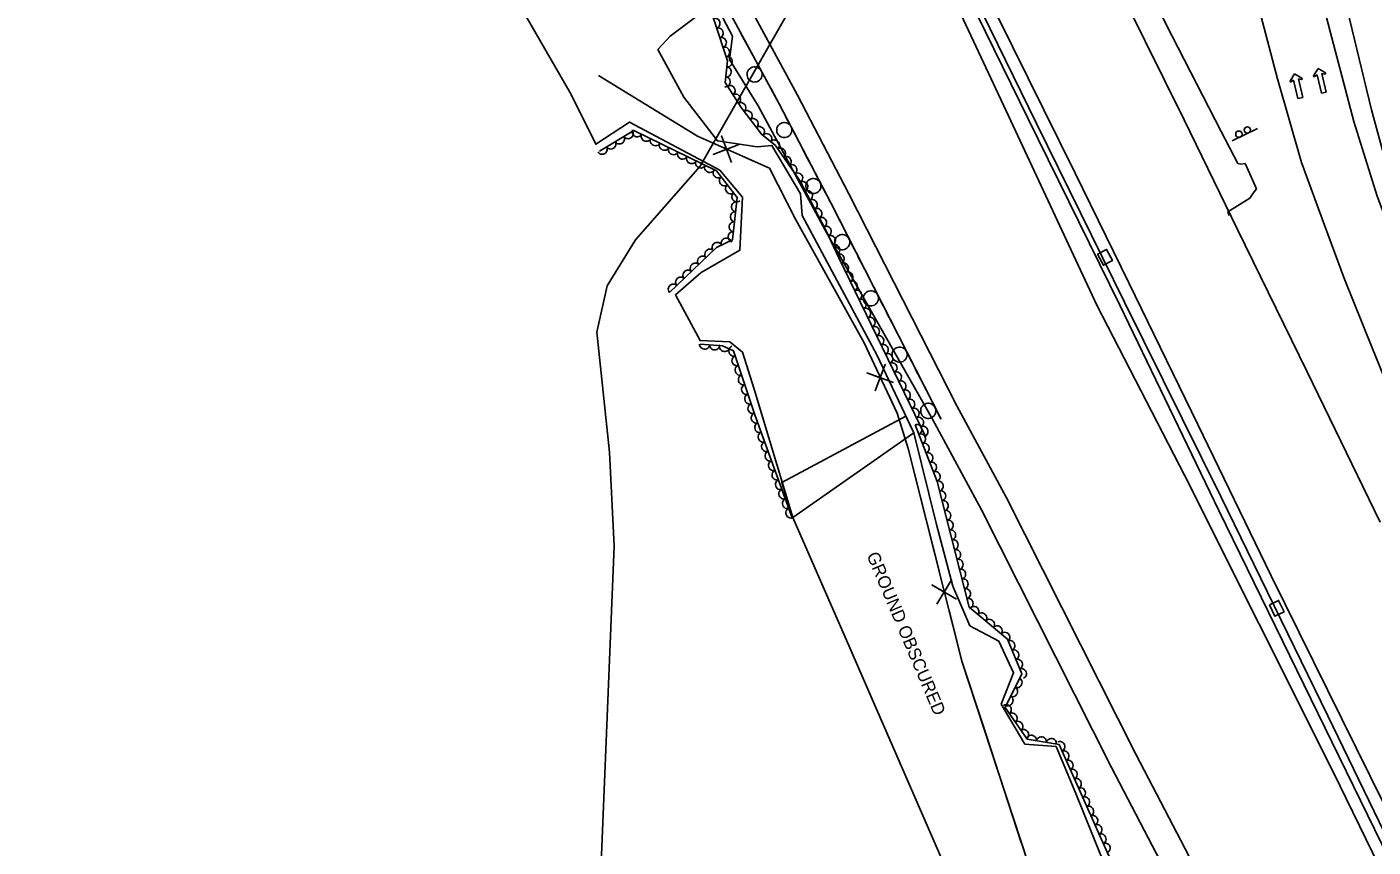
# Model space of a CAD drawing. Extents: x 1746719 to 1766531, y 631721 to 662391.
# Drawn here: x 1761667 to 1762200, y 637874 to 638199 of the extents above; entities that cross this region are included whole.
import ezdxf

# ---------------------------------------------------------------- set-up
doc = ezdxf.new("R2010")
doc.units = 0
for name, color, linetype in [('SURVEY - AERIAL SURVEY - Photo Control - Points - Elevations', 7, 'Continuous'), ('SURVEY - AERIAL SURVEY - Photo Control - Points - Locators', 7, 'Continuous'), ('SURVEY - AERIAL SURVEY - Photo Control - Points - Numbers', 7, 'Continuous'), ('SURVEY - AERIAL SURVEY - Photo Control with Text', 7, 'Continuous'), ('SURVEY - CENTERLINE - Existing Roads Curve Text', 7, 'Continuous'), ('SURVEY - CENTERLINE - Preliminary Curve Text', 7, 'Continuous'), ('SURVEY - CONTROL - Grid', 7, 'Continuous'), ('SURVEY - CONTROL - Points - Locators', 7, 'Continuous')]:
    doc.layers.add(name, color=color, linetype=linetype)

msp = doc.modelspace()

# ---------------------------------------------------------------- linework, layer by layer
at = {"layer": 'SURVEY - AERIAL SURVEY - Photo Control - Points - Elevations'}
for points in [[(1762189.51, 638754.92), (1762177.71, 638725.71), (1762163.21, 638683.11), (1762156.01, 638652.95), (1762150.08, 638615.49), (1762148.44, 638577.48), (1762149.79, 638533.52), (1762152.38, 638489.61), (1762156.49, 638435.15), (1762162.6, 638372.26), (1762172.14, 638296.33), (1762183.74, 638230.35), (1762199.06, 638166.32)], [(1762142.79, 638124.38), (1762142.25, 638125.93), (1762150.96, 638131.28), (1762152.3, 638133.24), (1762153.55, 638134.98), (1762150.91, 638140.96), (1762149.05, 638144.96), (1762147.4, 638144.71), (1762146.19, 638145.03), (1762139.53, 638157.74), (1762117.72, 638200.33), (1762088.54, 638261.83), (1762071.72, 638301.89), (1762037.11, 638365.51), (1762014.19, 638411.73), (1762011.63, 638417.62), (1761960.63, 638520.21), (1761945.31, 638551.2)], [(1761924.95, 638442.29), (1762056.31, 638161.91), (1762090.32, 638088.89)], [(1762012.58, 638391.68), (1762036.31, 638343.69), (1762068.88, 638276.96), (1762093.91, 638224.95), (1762124.89, 638162.28), (1762146.1, 638118.84)], [(1761971.22, 638371.82), (1761993.23, 638322.52), (1762025.68, 638256.03), (1762050.77, 638203.91), (1762081.81, 638141.12), (1762102.97, 638097.78)], [(1762025.27, 638043.76), (1761982.75, 638118.58), (1761956.19, 638167.81), (1761944.92, 638186.21), (1761946.1, 638195.41), (1761928.45, 638229.1)], [(1761950.94, 638210.57), (1761971.76, 638172.11), (1761992.09, 638133.06), (1762034.93, 638049.02)], [(1762179.27, 638210.46), (1762192.08, 638161.63)], [(1762171.42, 638145.46), (1762161.96, 638178.55), (1762155.3, 638203.64)], [(1762199.06, 638166.32), (1762211.4, 638121.29), (1762232.94, 638059.11), (1762264.35, 637979.74), (1762303.34, 637883.11), (1762331.77, 637813.41), (1762357.94, 637747.45), (1762511.67, 637423.21)], [(1762192.08, 638161.63), (1762201.41, 638132.06), (1762213.6, 638099.63), (1762234.5, 638048.54), (1762261.83, 637980.82), (1762283.63, 637927.14), (1762314.42, 637851.17), (1762341.55, 637783.76), (1762439.45, 637546.18)], [(1762352.99, 637695.06), (1762297.78, 637829.44), (1762272.74, 637891.14), (1762250.14, 637946.91), (1762223.16, 638013.5), (1762199.34, 638072.01), (1762188.45, 638099.24), (1762180.51, 638120.56), (1762171.42, 638145.46)], [(1762146.11, 638118.82), (1762173.48, 638062.7), (1762202.5, 638002.93)], [(1762102.97, 638097.78), (1762130.32, 638041.7), (1762159.32, 637981.97)], [(1762773.06, 636698.72), (1762724.62, 636797.23), (1762665.78, 636917.21), (1762608.96, 637033.7), (1762547.76, 637159.19), (1762483.24, 637291.54), (1762429.61, 637401.09), (1762367.13, 637528.71), (1762311.22, 637643.03), (1762248.83, 637770.86), (1762183.89, 637904.12), (1762125.15, 638021.3), (1762090.32, 638088.89)], [(1762034.93, 638049.02), (1762054.49, 638012.9), (1762105.98, 637910.8), (1762134.93, 637855.15), (1762202.15, 637724.88), (1762254.87, 637621.71)], [(1762025.26, 638043.78), (1762044.74, 638007.8), (1762096.19, 637905.79), (1762125.16, 637850.09), (1762192.36, 637719.86), (1762245.07, 637616.7)], [(1762783.5, 636705.24), (1762745.76, 636781.92), (1762702.74, 636870.15), (1762649.08, 636980.15), (1762603.69, 637072.36), (1762560.73, 637160.61), (1762512.91, 637258.85), (1762467.62, 637351.57), (1762419.77, 637449.66), (1762380.4, 637529.73), (1762340.69, 637610.68), (1762307.07, 637679.74), (1762272.3, 637751.43), (1762238.92, 637822.21), (1762204.21, 637890.89), (1762159.32, 637981.97)]]:
    msp.add_lwpolyline(points, dxfattribs=at)
at = {"layer": 'SURVEY - AERIAL SURVEY - Photo Control - Points - Locators'}
for p, q in [((1762166.88, 638177.66), (1762168.66, 638180.53)), ((1762168.66, 638180.53), (1762166.88, 638177.66)), ((1762168.66, 638180.53), (1762171.53, 638178.76)), ((1762168.66, 638180.53), (1762171.53, 638178.76)), ((1762176.19, 638179.76), (1762177.97, 638182.64)), ((1762177.97, 638182.64), (1762176.19, 638179.76)), ((1762177.54, 638180.15), (1762176.55, 638179.44)), ((1762177.54, 638180.15), (1762176.55, 638179.44)), ((1762179.27, 638172.83), (1762177.54, 638180.15)), ((1762179.27, 638172.83), (1762177.54, 638180.15)), ((1762177.97, 638182.64), (1762180.84, 638180.86)), ((1762177.97, 638182.64), (1762180.84, 638180.86)), ((1762180.67, 638180.41), (1762179.46, 638180.61)), ((1762179.46, 638180.61), (1762181.19, 638173.29)), ((1762181.19, 638173.29), (1762179.46, 638180.61)), ((1762179.46, 638180.61), (1762180.67, 638180.41)), ((1762168.23, 638178.05), (1762167.24, 638177.33)), ((1762168.23, 638178.05), (1762167.24, 638177.33)), ((1762169.96, 638170.73), (1762168.23, 638178.05)), ((1762169.96, 638170.73), (1762168.23, 638178.05)), ((1762171.36, 638178.3), (1762170.15, 638178.5)), ((1762170.15, 638178.5), (1762171.88, 638171.18)), ((1762171.88, 638171.18), (1762170.15, 638178.5)), ((1762170.15, 638178.5), (1762171.36, 638178.3)), ((1762171.88, 638171.18), (1762169.96, 638170.73)), ((1762169.96, 638170.73), (1762171.88, 638171.18)), ((1762181.19, 638173.29), (1762179.27, 638172.83)), ((1762179.27, 638172.83), (1762181.19, 638173.29))]:
    msp.add_line(p, q, dxfattribs=at)
for points in [[(1761931.49, 638203.03), (1761921.42, 638195.49), (1761916.56, 638190.15), (1761926.87, 638171.33), (1761940.11, 638153.98), (1761955.91, 638151.65), (1761961.72, 638152.2), (1761972.96, 638133.01), (1761973.66, 638124.41), (1762003.26, 638069.27), (1762017.95, 638038.4), (1761970, 638004.8), (1761954.68, 638055.7), (1761949.99, 638070.32), (1761945.05, 638074.39), (1761933.25, 638074.91), (1761923.46, 638093.03), (1761933.64, 638101.88), (1761949, 638110.67), (1761950.05, 638131.74), (1761941.03, 638142.33), (1761905.25, 638161.41), (1761891.9, 638152.63), (1761882.22, 638172.38), (1761851.93, 638224.93)], [(1762326.67, 637262), (1762269.77, 637371.55), (1762214.91, 637478.27), (1762165.66, 637575.86), (1762098.38, 637709.46), (1762055.59, 637808.21), (1761992.6, 637953.19), (1761970, 638004.8), (1761965.61, 638018.7), (1762014.67, 638044.97)], [(1762014.67, 638044.97), (1762017.95, 638038.4), (1762026.84, 638002.1), (1762033.3, 637977.67), (1762040, 637961.96), (1762051.55, 637955.77), (1762057.39, 637943.23), (1762052.52, 637930.91), (1762061.85, 637915.07), (1762074.21, 637914.07), (1762082.07, 637895.53), (1762091.99, 637870.94), (1762106.99, 637848.72), (1762105.68, 637834.29), (1762120.22, 637801.07), (1762126.69, 637771.45), (1762145.18, 637735.56), (1762164.92, 637719.33), (1762176.43, 637713.17), (1762180.16, 637698.19), (1762180.17, 637686.09), (1762199.83, 637644.82)]]:
    msp.add_lwpolyline(points, dxfattribs=at)
for centre, start, end in [((1762176.4, 638179.63), 148.2888, 305.782), ((1762176.4, 638179.63), 148.2888, 305.782), ((1762180.71, 638180.65), 260.8406, 58.2888), ((1762180.71, 638180.65), 260.8406, 58.2888), ((1762167.09, 638177.53), 148.2888, 305.782), ((1762167.09, 638177.53), 148.2888, 305.782), ((1762171.4, 638178.55), 260.8406, 58.2888), ((1762171.4, 638178.55), 260.8406, 58.2888)]:
    msp.add_arc(centre, 0.246, start, end, dxfattribs=at)
at = {"layer": 'SURVEY - AERIAL SURVEY - Photo Control - Points - Numbers'}
for p, q in [((1762062.98, 638162.91), (1762017.38, 638256.74)), ((1762027.33, 638241.16), (1762066.4, 638160.85)), ((1762099.48, 638088.85), (1762062.98, 638162.91)), ((1762066.4, 638160.85), (1762101.32, 638090.04))]:
    msp.add_line(p, q, dxfattribs=at)
for points in [[(1761666.68, 638416.84), (1761702.98, 638404.83), (1761761.32, 638382.64), (1761792.39, 638366.37), (1761816.79, 638351.08), (1761839.38, 638334.1), (1761860.5, 638316.05), (1761879.05, 638299.01), (1761894.34, 638282.71), (1761908.87, 638263.92), (1761923.34, 638243.06), (1761943.94, 638206.69), (1761964.7, 638168.35), (1761984.98, 638129.39), (1762028.66, 638043.7)], [(1761949.3, 638196.79), (1761951.54, 638192.65)], [(1761951.54, 638192.65), (1761953.78, 638188.52)], [(1761955.3, 638185.71), (1761959.68, 638177.62)], [(1761961.21, 638174.8), (1761963.44, 638170.67)], [(1761963.44, 638170.67), (1761964.7, 638168.35), (1761965.65, 638166.52)], [(1761967.13, 638163.68), (1761971.38, 638155.52)], [(1761972.85, 638152.68), (1761975.03, 638148.51)], [(1761975.03, 638148.51), (1761977.2, 638144.34)], [(1761978.67, 638141.51), (1761982.92, 638133.35)], [(1761984.4, 638130.51), (1761984.98, 638129.39), (1761986.54, 638126.33)], [(1761986.54, 638126.33), (1761988.68, 638122.14)], [(1761990.13, 638119.29), (1761994.31, 638111.09)], [(1761995.77, 638108.24), (1761997.9, 638104.05)], [(1761997.9, 638104.05), (1762000.03, 638099.87)], [(1762001.49, 638097.02), (1762005.67, 638088.82)], [(1762777.65, 636700.23), (1762731.1, 636795.47), (1762662.3, 636936.22), (1762598.25, 637067), (1762540.66, 637184.6), (1762481.17, 637306.94), (1762413.68, 637445.44), (1762350.64, 637574.34), (1762291.14, 637695.72), (1762205.98, 637869.78), (1762138.69, 638007.58), (1762099.48, 638088.85)], [(1762101.32, 638090.04), (1762139.47, 638013.18), (1762181.78, 637926.27), (1762216.4, 637854.87), (1762274.24, 637736.9), (1762337.04, 637608.61), (1762400, 637479.52), (1762462.92, 637350.83), (1762538.73, 637195.19), (1762608.95, 637051.84), (1762674.55, 636917.47), (1762724.06, 636816.01), (1762780.33, 636702.09)], [(1762007.12, 638085.97), (1762009.25, 638081.78)], [(1762009.25, 638081.78), (1762011.39, 638077.59)], [(1762012.84, 638074.74), (1762017.02, 638066.55)], [(1762018.47, 638063.7), (1762020.61, 638059.51)], [(1762020.61, 638059.51), (1762022.74, 638055.32)], [(1762024.2, 638052.47), (1762028.37, 638044.27)]]:
    msp.add_lwpolyline(points, dxfattribs=at)
for centre, start, end in [((1761954.83, 638180.27), 141.6985, 141.6845), ((1761966.57, 638158.26), 140.7748, 140.7608), ((1761978.12, 638136.08), 140.7748, 140.7608), ((1761989.53, 638113.87), 140.279, 140.265), ((1762000.88, 638091.59), 140.279, 140.265), ((1762012.24, 638069.32), 140.279, 140.265), ((1762023.59, 638047.05), 140.279, 140.265)]:
    msp.add_arc(centre, 3, start, end, dxfattribs=at)
at = {"layer": 'SURVEY - AERIAL SURVEY - Photo Control with Text'}
for points in [[(1761934.2, 638215.78), (1761944.16, 638185.67), (1761943.22, 638177.09), (1761949.45, 638167.23), (1761957.62, 638156.6), (1761963.08, 638152.16), (1761972.88, 638138.02), (1761982.96, 638118.82), (1761988.23, 638107.61), (1762022.69, 638036.69)], [(1761921.15, 638093.95), (1761939.77, 638111.79), (1761946.06, 638114.73), (1761947.98, 638131.52), (1761939.68, 638142.05), (1761907.04, 638158.08), (1761893.37, 638149.91)], [(1761969.77, 638004.7), (1761954.9, 638045.53), (1761946.44, 638070.86), (1761942.15, 638072.78), (1761933.23, 638073.49)], [(1762018.38, 638041.57), (1762027.17, 638019.07), (1762039.86, 637969.28), (1762054.99, 637956.61), (1762060.59, 637942.94), (1762053.99, 637929.57), (1762062.77, 637916.97), (1762075.42, 637914.88), (1762094.98, 637871.08), (1762109.63, 637845.28), (1762126.06, 637792.47), (1762147.42, 637741.39), (1762157.75, 637730.88), (1762177.45, 637713.37), (1762181.5, 637702.97), (1762183.78, 637681.77), (1762211.55, 637624.74)]]:
    msp.add_lwpolyline(points, dxfattribs=at)
for centre, major_axis in [((1761939.24, 638200.53), (0.63, -1.9)), ((1761940.5, 638196.73), (0.63, -1.9)), ((1761941.76, 638192.93), (0.63, -1.9)), ((1761943.01, 638189.13), (0.63, -1.9)), ((1761944.12, 638185.32), (-0.22, -1.99)), ((1761943.25, 638177.37), (-0.22, -1.99)), ((1761943.69, 638181.34), (-0.22, -1.99)), ((1761945.21, 638173.94), (1.07, -1.69)), ((1761947.35, 638170.56), (1.07, -1.69)), ((1761949.49, 638167.18), (1.22, -1.59)), ((1761951.92, 638164.01), (1.22, -1.59)), ((1761954.36, 638160.84), (1.22, -1.59)), ((1761904.81, 638156.74), (-1.72, -1.03)), ((1761908.3, 638157.46), (-1.8, 0.88)), ((1761956.8, 638157.67), (1.22, -1.59)), ((1761897.94, 638152.64), (-1.72, -1.03)), ((1761901.37, 638154.69), (-1.72, -1.03)), ((1761911.89, 638155.7), (-1.8, 0.88)), ((1761915.48, 638153.94), (-1.8, 0.88)), ((1761919.07, 638152.17), (-1.8, 0.88)), ((1761959.68, 638154.93), (1.55, -1.26)), ((1761962.78, 638152.4), (1.55, -1.26)), ((1761894.51, 638150.59), (-1.72, -1.03)), ((1761922.66, 638150.41), (-1.8, 0.88)), ((1761926.25, 638148.65), (-1.8, 0.88)), ((1761929.84, 638146.88), (-1.8, 0.88)), ((1761965.14, 638149.19), (1.14, -1.64)), ((1761967.42, 638145.9), (1.14, -1.64)), ((1761933.43, 638145.12), (-1.8, 0.88)), ((1761937.02, 638143.36), (-1.8, 0.88)), ((1761940.32, 638141.23), (-1.24, 1.57)), ((1761969.7, 638142.61), (1.14, -1.64)), ((1761942.8, 638138.09), (-1.24, 1.57)), ((1761945.27, 638134.95), (-1.24, 1.57)), ((1761971.97, 638139.33), (1.14, -1.64)), ((1761974, 638135.89), (0.93, -1.77)), ((1761947.75, 638131.81), (-1.24, 1.57)), ((1761975.86, 638132.34), (0.93, -1.77)), ((1761977.72, 638128.8), (0.93, -1.77)), ((1761947.11, 638123.94), (0.23, 1.99)), ((1761947.57, 638127.91), (0.23, 1.99)), ((1761979.58, 638125.26), (0.93, -1.77)), ((1761946.66, 638119.96), (0.23, 1.99)), ((1761981.44, 638121.72), (0.93, -1.77)), ((1761983.27, 638118.16), (0.85, -1.81)), ((1761943.59, 638113.57), (1.81, 0.85)), ((1761946.21, 638115.99), (0.23, 1.99)), ((1761984.97, 638114.54), (0.85, -1.81)), ((1761937.04, 638109.17), (1.44, 1.38)), ((1761939.96, 638111.88), (1.81, 0.85)), ((1761986.67, 638110.92), (0.85, -1.81)), ((1761931.26, 638103.63), (1.44, 1.38)), ((1761934.15, 638106.4), (1.44, 1.38)), ((1761988.38, 638107.3), (0.87, -1.8)), ((1761990.12, 638103.71), (0.87, -1.8)), ((1761925.48, 638098.1), (1.44, 1.38)), ((1761928.37, 638100.87), (1.44, 1.38)), ((1761991.87, 638100.11), (0.87, -1.8)), ((1761922.59, 638095.33), (1.44, 1.38)), ((1761993.62, 638096.51), (0.87, -1.8)), ((1761995.37, 638092.91), (0.87, -1.8)), ((1761997.12, 638089.32), (0.87, -1.8)), ((1761998.87, 638085.72), (0.87, -1.8)), ((1762000.61, 638082.12), (0.87, -1.8)), ((1762002.36, 638078.52), (0.87, -1.8)), ((1761935.03, 638073.35), (-1.99, 0.16)), ((1761939.02, 638073.03), (-1.99, 0.16)), ((1761942.93, 638072.43), (-1.83, 0.82)), ((1761946.49, 638070.71), (-0.63, 1.9)), ((1762004.11, 638074.93), (0.87, -1.8)), ((1762005.86, 638071.33), (0.87, -1.8)), ((1761947.76, 638066.91), (-0.63, 1.9)), ((1762007.61, 638067.73), (0.87, -1.8)), ((1761949.02, 638063.12), (-0.63, 1.9)), ((1762009.35, 638064.13), (0.87, -1.8)), ((1762011.1, 638060.53), (0.87, -1.8)), ((1761950.29, 638059.32), (-0.63, 1.9)), ((1761951.56, 638055.53), (-0.63, 1.9)), ((1762012.85, 638056.94), (0.87, -1.8)), ((1761952.82, 638051.74), (-0.63, 1.9)), ((1762014.6, 638053.34), (0.87, -1.8)), ((1762016.35, 638049.74), (0.87, -1.8)), ((1761954.09, 638047.94), (-0.63, 1.9)), ((1761955.4, 638044.16), (-0.68, 1.88)), ((1762018.1, 638046.14), (0.87, -1.8)), ((1761956.76, 638040.4), (-0.68, 1.88)), ((1762019.11, 638039.71), (0.73, -1.86)), ((1762019.84, 638042.55), (0.87, -1.8)), ((1762021.59, 638038.95), (0.87, -1.8)), ((1761958.13, 638036.64), (-0.68, 1.88)), ((1762020.57, 638035.98), (0.73, -1.86)), ((1761959.5, 638032.89), (-0.68, 1.88)), ((1761960.87, 638029.13), (-0.68, 1.88)), ((1762022.02, 638032.26), (0.73, -1.86)), ((1762023.48, 638028.53), (0.73, -1.86)), ((1761962.24, 638025.37), (-0.68, 1.88)), ((1762024.93, 638024.81), (0.73, -1.86)), ((1761963.61, 638021.61), (-0.68, 1.88)), ((1761964.98, 638017.85), (-0.68, 1.88)), ((1762026.39, 638021.08), (0.73, -1.86)), ((1762027.63, 638017.29), (0.49, -1.94)), ((1761966.35, 638014.09), (-0.68, 1.88)), ((1762028.61, 638013.41), (0.49, -1.94)), ((1761967.72, 638010.33), (-0.68, 1.88)), ((1761969.09, 638006.58), (-0.68, 1.88)), ((1762029.6, 638009.53), (0.49, -1.94)), ((1762030.59, 638005.66), (0.49, -1.94)), ((1762031.58, 638001.78), (0.49, -1.94)), ((1762032.56, 637997.9), (0.49, -1.94)), ((1762033.55, 637994.03), (0.49, -1.94)), ((1762034.54, 637990.15), (0.49, -1.94)), ((1762035.53, 637986.28), (0.49, -1.94)), ((1762036.52, 637982.4), (0.49, -1.94)), ((1762037.5, 637978.52), (0.49, -1.94)), ((1762038.49, 637974.65), (0.49, -1.94)), ((1762039.48, 637970.77), (0.49, -1.94)), ((1762041.74, 637967.7), (1.53, -1.28)), ((1762044.81, 637965.13), (1.53, -1.28)), ((1762047.88, 637962.56), (1.53, -1.28)), ((1762050.94, 637960), (1.53, -1.28)), ((1762054.01, 637957.43), (1.53, -1.28)), ((1762056.02, 637954.09), (0.76, -1.85)), ((1762057.54, 637950.39), (0.76, -1.85)), ((1762059.05, 637946.68), (0.76, -1.85)), ((1762060.57, 637942.98), (0.76, -1.85)), ((1762058.84, 637939.39), (-0.88, -1.79)), ((1762055.3, 637932.22), (-0.88, -1.79)), ((1762057.07, 637935.81), (-0.88, -1.79)), ((1762054.59, 637928.71), (1.14, -1.64)), ((1762056.87, 637925.43), (1.14, -1.64)), ((1762059.16, 637922.15), (1.14, -1.64)), ((1762061.45, 637918.87), (1.14, -1.64)), ((1762064.44, 637916.69), (1.97, -0.33)), ((1762068.38, 637916.04), (1.97, -0.33)), ((1762072.33, 637915.39), (1.97, -0.33)), ((1762075.77, 637914.09), (0.82, -1.83)), ((1762077.4, 637910.44), (0.82, -1.83)), ((1762079.04, 637906.78), (0.82, -1.83)), ((1762080.67, 637903.13), (0.82, -1.83)), ((1762082.3, 637899.48), (0.82, -1.83)), ((1762083.93, 637895.83), (0.82, -1.83)), ((1762085.56, 637892.18), (0.82, -1.83)), ((1762087.19, 637888.52), (0.82, -1.83)), ((1762088.82, 637884.87), (0.82, -1.83)), ((1762090.45, 637881.22), (0.82, -1.83)), ((1762092.09, 637877.57), (0.82, -1.83)), ((1762093.72, 637873.91), (0.82, -1.83))]:
    msp.add_ellipse(centre, major_axis=major_axis, ratio=0.940188, start_param=0, end_param=3.141593, dxfattribs=at)
at = {"layer": 'SURVEY - CENTERLINE - Existing Roads Curve Text'}
for points in [[(1761892.96, 638179.91), (1761932.28, 638155.86), (1761960.74, 638143.16), (1761971.17, 638122.75), (1761998.28, 638073.95), (1762011.23, 638046.17), (1762015.64, 638032.17)], [(1761892.96, 638179.91), (1761932.28, 638155.86), (1761935.85, 638154.27)], [(1761948.94, 638152.69), (1761938.47, 638148.61), (1761943.75, 638150.63), (1761941.73, 638155.91), (1761945.68, 638145.39)], [(1761950.55, 638147.7), (1761960.74, 638143.16), (1761971.17, 638122.75), (1761977.15, 638111.98)], [(1761977.15, 638111.98), (1761998.28, 638073.95), (1762001.03, 638068.06)], [(1762009.89, 638058.29), (1761999.3, 638062.07), (1762004.61, 638060.14), (1762006.55, 638065.45), (1762002.64, 638054.91)], [(1762007.83, 638053.47), (1762011.23, 638046.17), (1762015.64, 638032.17)], [(1762015.64, 638032.17), (1762036.93, 637947.97), (1762071.82, 637841.31), (1762135.35, 637696.28), (1762201.09, 637540.86), (1762395.93, 637172.65)], [(1762015.64, 638032.17), (1762027.89, 637983.69)], [(1762034.76, 637972.44), (1762025.07, 637978.13), (1762029.93, 637975.23), (1762032.83, 637980.09), (1762027.01, 637970.47)], [(1762031.84, 637968.08), (1762036.93, 637947.97), (1762044.9, 637923.59)], [(1762044.9, 637923.59), (1762060.45, 637876.07)]]:
    msp.add_lwpolyline(points, dxfattribs=at)
at = {"layer": 'SURVEY - CENTERLINE - Preliminary Curve Text'}
for p, q in [((1762093.58, 638107.84), (1762093.58, 638107.84)), ((1762161.6, 637968.83), (1762161.6, 637968.83))]:
    msp.add_line(p, q, dxfattribs=at)
for points in [[(1762090.65, 638109.13), (1762094.19, 638110.98), (1762096.51, 638106.55), (1762092.97, 638104.7), (1762090.65, 638109.13)], [(1762158.72, 637970.21), (1762162.32, 637971.95), (1762164.49, 637967.45), (1762160.89, 637965.71), (1762158.72, 637970.21)]]:
    msp.add_lwpolyline(points, dxfattribs=at)
at = {"layer": 'SURVEY - CONTROL - Grid'}
msp.add_line((1762153.94, 638158.85), (1762143.88, 638153.94), dxfattribs=at)
for centre in [(1762146.6, 638156.63), (1762149.97, 638158.28)]:
    msp.add_circle(centre, 1.25, dxfattribs=at)
at = {"layer": 'SURVEY - CONTROL - Points - Locators'}
msp.add_lwpolyline([(1761891.07, 637793.83), (1761899.22, 637993.48), (1761897.33, 638030.68), (1761892.33, 638078.24), (1761896.45, 638096.58), (1761907.7, 638114.75), (1761933.23, 638143.98), (1762059.54, 638364.83), (1762056.48, 638440.73), (1762027.97, 638570.7), (1762020.66, 638639.38), (1762017.5, 638702.57), (1762076.59, 639071.99), (1762064.24, 639158.94), (1762062.45, 639225.72), (1762077.73, 639301.51), (1762104.06, 639375.67)], dxfattribs=at)

# ---------------------------------------------------------------- texts
at = {"layer": 'SURVEY - AERIAL SURVEY - Photo Control - Points - Locators'}
msp.add_text('GROUND OBSCURED', height=5, rotation=292.8983, dxfattribs=at).set_placement((1761999.1, 637989.9))

doc.saveas('drawing.dxf')
